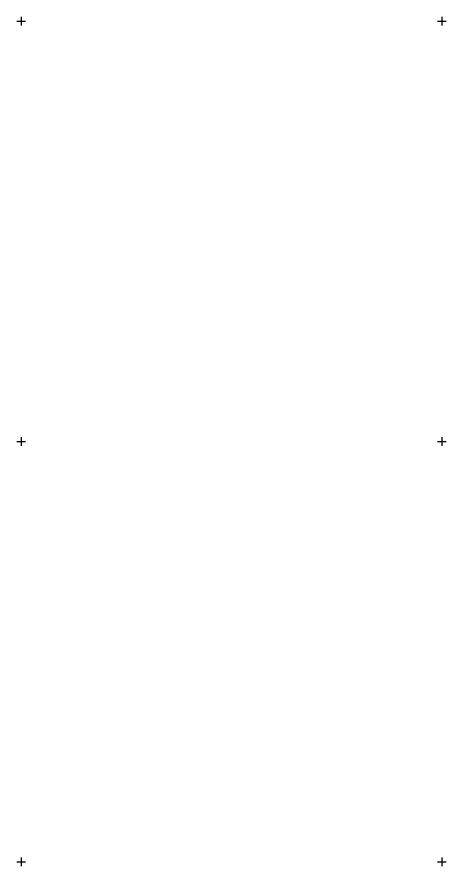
# Model space of a CAD drawing. Extents: x -704017 to -701500, y -1008977 to -1008450.
# Drawn here: x -703750.5 to -703699.5, y -1008550.5 to -1008449.5 of the extents above; entities that cross this region are included whole.
import ezdxf

# ---------------------------------------------------------------- set-up
doc = ezdxf.new("R2010")
doc.units = 0
doc.layers.add('Z_hekt_sit', color=7, linetype='Continuous')

msp = doc.modelspace()

# ---------------------------------------------------------------- linework, layer by layer
at = {"layer": 'Z_hekt_sit'}
for p, q in [((-703750, -1008449.5), (-703750, -1008450.5)), ((-703700, -1008449.5), (-703700, -1008450.5)), ((-703750.5, -1008450), (-703749.5, -1008450)), ((-703700.5, -1008450), (-703699.5, -1008450)), ((-703750.5, -1008500), (-703749.5, -1008500)), ((-703750, -1008499.5), (-703750, -1008500.5)), ((-703700.5, -1008500), (-703699.5, -1008500)), ((-703700, -1008499.5), (-703700, -1008500.5)), ((-703750, -1008549.5), (-703750, -1008550.5)), ((-703700, -1008549.5), (-703700, -1008550.5)), ((-703750.5, -1008550), (-703749.5, -1008550)), ((-703700.5, -1008550), (-703699.5, -1008550))]:
    msp.add_line(p, q, dxfattribs=at)

doc.saveas('drawing.dxf')
